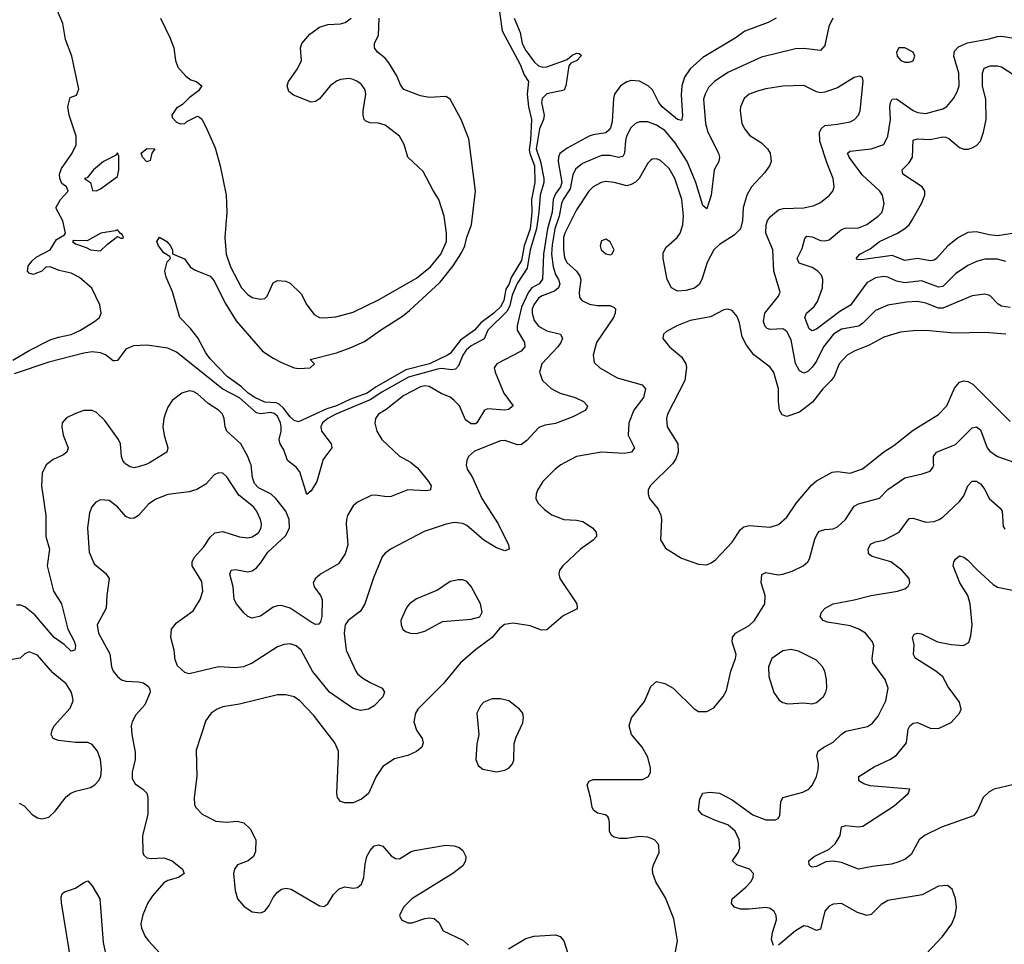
# Model space of a CAD drawing. Header units: inches. Extents: x 1834610 to 2027685, y 642842 to 774116.
# Tile 314 of 632: x 1943526 to 1948203, y 677713 to 682103. Entities that reach past the tile are written whole.
import ezdxf

# ---------------------------------------------------------------- set-up
doc = ezdxf.new("R2010")
doc.units = ezdxf.units.IN
doc.header["$MEASUREMENT"] = 0
doc.layers.add('B9647', color=7, linetype='Continuous')
doc.layers.add('B9648', color=7, linetype='Continuous')

msp = doc.modelspace()

# ---------------------------------------------------------------- linework, layer by layer
at = {"layer": 'B9647', "color": 5}
for points, elevation in [([(1943664.7, 680000), (1943650.8, 679989.2), (1943632.7, 679950), (1943628.8, 679890), (1943650.2, 679750), (1943649.3, 679650), (1943667.2, 679590), (1943655.9, 679510), (1943685.7, 679390), (1943723.5, 679330), (1943754.5, 679210), (1943785.4, 679150), (1943791, 679129), (1943786.8, 679110), (1943770, 679104.4), (1943736.9, 679136.9), (1943690, 679170.6), (1943597.7, 679277.7), (1943550, 679316.3), (1943530, 679323.9), (1943510, 679322.9)], 320), ([(1945647.4, 680000), (1945646, 679990), (1945651.7, 679970), (1945677.2, 679930), (1945720.5, 679830), (1945798.8, 679710), (1945847.7, 679610), (1945850, 679589), (1945830, 679580.9), (1945790, 679595.1), (1945730, 679632.1), (1945650, 679702.6), (1945630, 679711.9), (1945590, 679716.5), (1945552.1, 679707.9), (1945447.4, 679672.6), (1945290, 679591), (1945261.1, 679570), (1945246.7, 679553.3), (1945206.1, 679453.9), (1945165.4, 679330), (1945144.2, 679295.8), (1945085.5, 679250), (1945071.4, 679230), (1945067, 679190), (1945075.6, 679110), (1945122, 679010), (1945130, 678997.4), (1945156.2, 678976.2), (1945190, 678955.8), (1945248, 678930), (1945258.7, 678910), (1945250, 678887.6), (1945210, 678846), (1945182.8, 678830), (1945144.2, 678824.2), (1945110, 678833.7), (1944998, 678910), (1944916.5, 679010), (1944862.2, 679110), (1944839.6, 679130), (1944810, 679140.3), (1944782.5, 679137.5), (1944750, 679126), (1944630, 679048.2), (1944588.9, 679031.1), (1944550, 679025.6), (1944469.5, 679030.5), (1944330, 678998.3), (1944310, 679003.5), (1944275.6, 679035.6), (1944263.7, 679063.7), (1944258.7, 679110), (1944244.2, 679170), (1944247.1, 679210), (1944270, 679240.3), (1944350, 679297), (1944382.9, 679350), (1944394.9, 679390), (1944390, 679436.2), (1944345, 679510), (1944344.1, 679530), (1944353.8, 679550), (1944399.9, 679600.1), (1944430, 679646.3), (1944453.2, 679666.8), (1944490, 679673.2), (1944570, 679648.5), (1944610, 679643.5), (1944630, 679648.4), (1944650, 679660.2), (1944661.7, 679670), (1944672.9, 679690), (1944674.4, 679710), (1944669, 679730), (1944651.2, 679771.2), (1944636.2, 679790), (1944566.1, 679846.1), (1944510, 679933.6), (1944490, 679949.6), (1944470, 679951.8), (1944450, 679942), (1944410, 679898.4), (1944367.6, 679872.4), (1944330, 679861.7), (1944230, 679849.8), (1944172.9, 679827.1), (1944137.1, 679802.9), (1944090, 679748.6), (1944070, 679736.1), (1944050, 679735.3), (1944030, 679745.3), (1943990.6, 679790.6), (1943950, 679821.1), (1943910, 679824.2), (1943887.6, 679812.4), (1943868.2, 679790), (1943857.7, 679762.3), (1943848, 679690), (1943855.9, 679575.9), (1943879.1, 679519.1), (1943934.5, 679474.5), (1943950.2, 679450), (1943939.1, 679370), (1943936.1, 679310), (1943894.2, 679230), (1943899.7, 679190), (1943953.1, 679093.1), (1943962.2, 679030), (1943970.2, 679010), (1943990, 678985.5), (1944009.6, 678969.6), (1944030, 678963), (1944090, 678959.7), (1944114.1, 678954.1), (1944136.7, 678936.7), (1944143.4, 678923.4), (1944145.3, 678910), (1944120.3, 678850), (1944077.8, 678802.2), (1944060.2, 678770), (1944055.6, 678750), (1944057.5, 678710), (1944074.6, 678625.4), (1944074, 678590), (1944060.3, 678530), (1944060.3, 678500.3), (1944074.6, 678474.6), (1944110.5, 678450), (1944130, 678430.5), (1944134.9, 678410), (1944134.9, 678330), (1944109, 678230), (1944110.4, 678150), (1944115.8, 678135.8), (1944130, 678124.4), (1944150, 678120.3), (1944210, 678123.2), (1944250, 678110.3), (1944299.1, 678070), (1944307.3, 678050), (1944280.7, 678030), (1944230, 678016.1), (1944210, 678005.7), (1944157.2, 677942.8), (1944134.3, 677910), (1944110, 677853.2), (1944100.9, 677810), (1944103.6, 677790), (1944121.1, 677750), (1944137, 677730), (1944191.5, 677671.5)], 340), ([(1944141.5, 680000), (1944130, 679993.1), (1944090, 679979.7), (1944070, 679976.4), (1944050, 679979.7), (1944030, 679992.8), (1944024.1, 680000)], 320), ([(1946114.2, 680000), (1946095.5, 679990), (1946068.4, 679970), (1946010.4, 679910), (1945985.5, 679870), (1945979.1, 679850), (1945977.3, 679830), (1945987.3, 679810), (1946017.7, 679777.7), (1946052.7, 679752.7), (1946110, 679730.3), (1946170, 679727.9), (1946200.2, 679720.2), (1946246.4, 679690), (1946263.1, 679670), (1946265.7, 679650), (1946250, 679631.5), (1946190.1, 679589.9), (1946104.9, 679510), (1946090.3, 679490), (1946086.3, 679470), (1946091.7, 679450), (1946171.5, 679330), (1946174, 679310), (1946170, 679304.5), (1946106.5, 679273.5), (1946030, 679206), (1946004.5, 679204.5), (1945950, 679225.1), (1945870, 679238.4), (1945828.5, 679231.5), (1945805.8, 679214.2), (1945770.4, 679169.6), (1945690, 679111.5), (1945619.6, 679050), (1945536.5, 678950), (1945416.5, 678830), (1945406.2, 678810), (1945398, 678770), (1945410, 678730.5), (1945437.4, 678690), (1945442.8, 678670), (1945436.1, 678650), (1945410, 678628.2), (1945370, 678609.8), (1945306.5, 678593.5), (1945250, 678557.7), (1945218.5, 678510), (1945182.6, 678430), (1945150, 678403.1), (1945110, 678385.7), (1945070, 678384.7), (1945050, 678392), (1945035.6, 678410), (1945031.3, 678431.3), (1945040.6, 678610), (1945039.4, 678630), (1945023.1, 678670), (1944920.5, 678800.5), (1944855.8, 678870), (1944828.8, 678888.8), (1944790, 678898.3), (1944750, 678897.4), (1944570, 678853.1), (1944490, 678840.9), (1944463, 678830), (1944434.9, 678810), (1944410, 678776), (1944364.2, 678635.8), (1944366.7, 678510), (1944354.6, 678410), (1944356.7, 678376.7), (1944362.3, 678362.3), (1944391.8, 678331.8), (1944457.2, 678297.2), (1944507.3, 678292.7), (1944558.6, 678298.6), (1944590, 678290.4), (1944620.9, 678260.9), (1944647.4, 678210), (1944645.8, 678154.2), (1944636.5, 678130), (1944610.2, 678109.8), (1944560.4, 678090), (1944545.3, 678070), (1944541.5, 678050), (1944548.9, 677968.9), (1944560.5, 677930), (1944590, 677894), (1944630, 677868), (1944670, 677863), (1944690, 677870.6), (1944710, 677897.3), (1944730, 677936.3), (1944750, 677960.5), (1944770, 677974.9), (1944790, 677980.4), (1944815.8, 677975.8), (1944950, 677895.5), (1944970, 677892.7), (1944990, 677905.5), (1945016.3, 677950), (1945043, 677977), (1945070, 677985.7), (1945110, 677980.3), (1945130, 677983.1), (1945150, 677999.1), (1945160.4, 678030), (1945166.2, 678093.8), (1945175.1, 678130), (1945190, 678159.1), (1945210, 678180.5), (1945217.2, 678182.8), (1945230, 678186), (1945250, 678179.3), (1945290, 678133.4), (1945310, 678120.4), (1945330, 678119.5), (1945385.5, 678154.5), (1945400.6, 678159.4), (1945550, 678184.4), (1945590, 678181.6), (1945613.3, 678173.3), (1945630, 678158.8), (1945644.9, 678130), (1945643, 678110), (1945630, 678086.6), (1945583, 678050), (1945388.9, 677930), (1945349.2, 677890), (1945330.4, 677850), (1945338.8, 677830), (1945370, 677815.8), (1945390, 677815.3), (1945450, 677836.5), (1945470, 677839.5), (1945495.1, 677835.1), (1945516.2, 677816.2), (1945536.7, 677776.7), (1945630, 677732.2), (1945657.1, 677710)], 360), ([(1945384.4, 680000), (1945415.7, 679975.7), (1945467.6, 679910), (1945480.3, 679890), (1945479.1, 679880.9), (1945475.5, 679870), (1945454.3, 679865.7), (1945368.9, 679871.1), (1945290, 679840.3), (1945270, 679838.5), (1945213.5, 679846.5), (1945195.9, 679844.1), (1945130, 679812.6), (1945110, 679794.7), (1945083.2, 679750), (1945078.3, 679730), (1945076, 679710), (1945084.1, 679610), (1945072, 679568), (1945039.6, 679520.4), (1944954.6, 679470), (1944930.3, 679450), (1944919.6, 679430), (1944923.6, 679410), (1944954.7, 679370), (1944962.5, 679350), (1944960.7, 679270), (1944955.2, 679244.8), (1944947, 679233), (1944930, 679232.3), (1944910, 679242.2), (1944810, 679309.2), (1944770, 679321.8), (1944750, 679321.1), (1944730, 679313.3), (1944670, 679270.6), (1944630, 679261.9), (1944610, 679270.4), (1944590, 679287.5), (1944555.3, 679330), (1944545, 679350), (1944540.2, 679410), (1944523.8, 679470), (1944529.7, 679490), (1944550, 679493.7), (1944610, 679482), (1944630, 679486.7), (1944650, 679500.8), (1944670, 679522.8), (1944704.1, 679575.9), (1944790, 679654.5), (1944807.1, 679690), (1944805.3, 679730), (1944790, 679770.6), (1944742, 679830), (1944719.4, 679850), (1944660.2, 679880.2), (1944640.7, 679900.7), (1944630.7, 679930), (1944624.5, 679990), (1944620.9, 680000)], 320), ([(1944962.4, 680000), (1944937.1, 679910), (1944910, 679866), (1944890, 679848.5), (1944856.8, 679956.8), (1944839.3, 679979.3), (1944811.4, 680000)], 280), ([(1946636.4, 677650), (1946649.8, 677730), (1946633.5, 677833.5), (1946593.7, 677933.7), (1946546.6, 678010), (1946532.8, 678050), (1946531.3, 678070), (1946536.3, 678090), (1946562.9, 678150), (1946561, 678181), (1946558.4, 678190), (1946540.7, 678210), (1946510, 678222.7), (1946470, 678225.8), (1946410, 678215.9), (1946375.3, 678215.3), (1946350, 678221.3), (1946337, 678230), (1946327, 678250), (1946327.3, 678290), (1946324.5, 678310), (1946318.6, 678318.6), (1946307.6, 678327.6), (1946270, 678335.6), (1946252, 678350), (1946244.1, 678364.1), (1946237.7, 678410), (1946221.3, 678470), (1946231.3, 678488.7), (1946250, 678496), (1946483.6, 678496.4), (1946512.3, 678510), (1946521.6, 678530), (1946522.4, 678550), (1946510, 678601.2), (1946483, 678650), (1946431.1, 678710), (1946420.5, 678750), (1946431, 678789), (1946493.7, 678866.3), (1946523.3, 678936.7), (1946550, 678960.7), (1946590, 678952.4), (1946630.4, 678930), (1946730, 678830.6), (1946750, 678819.1), (1946790, 678819.1), (1946823.3, 678836.7), (1946867, 678890), (1946882.3, 678917.7), (1946903.9, 679010), (1946925.7, 679070), (1946928.3, 679090), (1946909.6, 679150), (1946911.3, 679170), (1946925.6, 679190), (1946990, 679227.4), (1947016.3, 679250), (1947065.4, 679330), (1947067.4, 679370), (1947048.1, 679430), (1947051.2, 679468.8), (1947070, 679478.3), (1947128, 679468), (1947150, 679470.2), (1947194.9, 679485.1), (1947247.3, 679510), (1947269.6, 679530), (1947276.5, 679543.5), (1947302.8, 679637.2), (1947315.4, 679664.6), (1947325.2, 679674.8), (1947350, 679683.6), (1947390, 679686), (1947410, 679695.8), (1947448.5, 679730), (1947490, 679793.7), (1947510, 679804), (1947610, 679831.4), (1947650, 679873), (1947730, 679928.2), (1947813, 679947), (1947850, 679960.3), (1947862.9, 679977.1), (1947867.1, 679990), (1947867, 680000)], 360), ([(1946629.9, 680000), (1946626.1, 679993.9), (1946520.5, 679890), (1946510.5, 679870), (1946510.4, 679850), (1946518, 679830), (1946559.1, 679779.1), (1946571.6, 679751.6), (1946574.9, 679730), (1946570, 679634), (1946593.7, 679593.7), (1946670, 679547.3), (1946750, 679518.8), (1946790, 679514.8), (1946810, 679524), (1946830, 679538.8), (1946910, 679622), (1946950, 679683.1), (1946964.7, 679695.3), (1946990, 679702), (1947090, 679694.4), (1947130, 679707.2), (1947170, 679742), (1947215.3, 679810), (1947286.2, 679893.8), (1947310, 679913.8), (1947385.6, 679954.4), (1947410, 679957.5), (1947470, 679950.1), (1947529.4, 679970.6), (1947565.8, 680000)], 380), ([(1947106.9, 677706.9), (1947096.4, 677736.4), (1947101.1, 677770), (1947119.8, 677830), (1947119.3, 677850), (1947109.8, 677869.8), (1947090, 677884), (1947070, 677888.5), (1946990, 677879.4), (1946950, 677879.8), (1946920.9, 677890), (1946907.3, 677907.3), (1946909.7, 677930), (1946975.3, 677984.7), (1946998.4, 678010), (1947009.8, 678030), (1947010.9, 678050), (1946991.6, 678070), (1946932, 678090), (1946911.6, 678110), (1946938.5, 678150), (1946946.6, 678170), (1946942.4, 678210), (1946923.7, 678250), (1946890, 678281.1), (1946830, 678300.6), (1946767, 678330), (1946749.6, 678350), (1946756.1, 678403.9), (1946770, 678430.4), (1946804.6, 678435.4), (1946850, 678430.3), (1946910, 678398.8), (1947008.8, 678328.8), (1947070, 678304.6), (1947116.2, 678303.8), (1947128.6, 678311.4), (1947135.9, 678324.1), (1947140.5, 678390), (1947149.8, 678410.2), (1947244.9, 678435.1), (1947274.5, 678450), (1947291.5, 678470), (1947311.1, 678510), (1947318.9, 678541.1), (1947319.7, 678570), (1947312.2, 678610), (1947318.3, 678630), (1947345.4, 678650), (1947390, 678672.4), (1947428.7, 678711.3), (1947450, 678725), (1947553.2, 678746.8), (1947577.1, 678762.9), (1947604, 678796), (1947639.8, 678870), (1947650.9, 678930), (1947637.2, 678970), (1947578.8, 679050), (1947575, 679070), (1947583.5, 679130), (1947576.8, 679150), (1947543.1, 679190), (1947511.3, 679210), (1947470, 679224.9), (1947362.2, 679242.2), (1947342, 679250), (1947327.6, 679270), (1947334, 679290), (1947352, 679310), (1947390, 679330.3), (1947490, 679348.5), (1947570, 679368.7), (1947695.3, 679390), (1947730, 679401.6), (1947746, 679414), (1947754, 679430), (1947751.3, 679450), (1947715.8, 679490), (1947664.2, 679530), (1947575.3, 679555.3), (1947563.3, 679563.3), (1947558, 679570), (1947556.4, 679590), (1947566.9, 679613.1), (1947590, 679624.4), (1947630, 679632.4), (1947703.1, 679670), (1947750, 679734.9), (1947770, 679736.5), (1947830, 679717.2), (1947870, 679721.2), (1947893, 679730), (1947910, 679740.7), (1947990, 679815.3), (1948010, 679843.1), (1948030, 679890.4), (1948050, 679912.9), (1948070, 679912.8), (1948090, 679900.2), (1948110, 679873.1), (1948130.1, 679830.1), (1948183.4, 679783.4), (1948191.8, 679770), (1948196.4, 679696.4), (1948204.6, 679684.6)], 340), ([(1948248.5, 678471.5), (1948154.8, 678450), (1948130, 678438), (1948102.8, 678410), (1948074.2, 678345.8), (1948056.1, 678323.9), (1947903.6, 678270), (1947823.1, 678230), (1947798.9, 678210), (1947760.1, 678139.9), (1947730, 678116.5), (1947697.4, 678102.6), (1947666.9, 678093.1), (1947576.9, 678083.1), (1947510, 678069.8), (1947430, 678101.9), (1947390, 678108.5), (1947355.2, 678104.8), (1947310, 678083.1), (1947290, 678079.6), (1947283.3, 678083.3), (1947275.1, 678090), (1947274.5, 678110), (1947298.7, 678130), (1947370, 678165.2), (1947399.2, 678190), (1947422.3, 678230), (1947430, 678270.3), (1947450, 678277.2), (1947510, 678270.8), (1947530, 678274.3), (1947679.7, 678370), (1947746.6, 678430), (1947753.2, 678450), (1947565.7, 678465.7), (1947535.6, 678475.6), (1947511.2, 678490), (1947511.3, 678510), (1947583.6, 678556.4), (1947659.2, 678590), (1947690, 678611.7), (1947738.1, 678670), (1947745.7, 678734.3), (1947753.1, 678750), (1947770, 678763.8), (1947790, 678766), (1947850, 678738.9), (1947890, 678738.3), (1947950, 678766.8), (1947989.8, 678810), (1947997.2, 678830), (1947990, 678862.9), (1947935.6, 678935.6), (1947910, 678983.5), (1947877.8, 679010), (1947781.7, 679070), (1947776.9, 679076.9), (1947771.6, 679090), (1947774.9, 679134.9), (1947766.6, 679170), (1947773.9, 679186.1), (1947790, 679190.9), (1947810, 679186.8), (1947884.9, 679150), (1947950, 679137), (1948008.7, 679131.3), (1948033.3, 679146.7), (1948042.8, 679177.2), (1948050.5, 679230), (1948041.1, 679330), (1948029.9, 679369.9), (1947990.7, 679430), (1947958.9, 679510), (1947962.4, 679530), (1947970, 679542), (1947990, 679557.1), (1948010, 679552), (1948030, 679537.8), (1948072.2, 679492.2), (1948150, 679421.2), (1948170, 679409.3), (1948264.7, 679390)], 320), ([(1943523.4, 678383.4), (1943547.3, 678370), (1943584.9, 678330), (1943610, 678314), (1943631.2, 678308.8), (1943663.5, 678316.5), (1943693.9, 678346.1), (1943746.6, 678413.4), (1943768.7, 678431.3), (1943790, 678441.1), (1943861.8, 678458.2), (1943882, 678470), (1943900.7, 678490), (1943911.8, 678510), (1943914.7, 678545.3), (1943909.8, 678590), (1943895.5, 678630), (1943870, 678662.2), (1943850, 678672.1), (1943790, 678670.9), (1943710, 678681.4), (1943685.1, 678690), (1943675.4, 678710), (1943679.7, 678730), (1943689.8, 678750), (1943765.5, 678834.5), (1943779.8, 678870), (1943776.8, 678890), (1943770, 678911.3), (1943747, 678950), (1943682.7, 679002.7), (1943610, 679086), (1943570, 679101.6), (1943550, 679091.8), (1943527.3, 679072.7), (1943490, 679066.2)], 340), ([(1943770, 677628.7), (1943724.2, 677910), (1943723.3, 677936.7), (1943727.3, 677952.7), (1943738.3, 677961.7), (1943790, 677980.2), (1943830, 678007), (1943850, 678014.4), (1943870, 677990.7), (1943906, 677930), (1943921.5, 677721.5), (1943933.2, 677670)], 320), ([(1947831.2, 677668.8), (1947909.5, 677750), (1947953.6, 677810), (1947969.6, 677850), (1947976.2, 677890), (1947971.3, 677931.3), (1947955.1, 677975.1), (1947932.7, 677992.7), (1947890, 677989.4), (1947812.3, 677947.7), (1947650, 677922), (1947617.2, 677902.8), (1947570, 677854.7), (1947550, 677850.8), (1947504.7, 677864.7), (1947430, 677907.1), (1947390, 677903.1), (1947370, 677894.5), (1947350.1, 677869.9), (1947330, 677784.5), (1947310, 677779.1), (1947270, 677797.4), (1947250, 677800.7), (1947210, 677777.8), (1947130, 677709.7)], 340), ([(1945848, 677692), (1945930, 677740.4), (1945970, 677752), (1946070, 677758.4), (1946093.4, 677750), (1946110.3, 677730), (1946128.8, 677670)], 360)]:
    msp.add_lwpolyline(points, dxfattribs=dict(at, elevation=elevation))
for points, elevation in [([(1945630, 679443.6), (1945610, 679443.6), (1945570, 679435.6), (1945510, 679395.1), (1945410, 679353.6), (1945377.1, 679330), (1945365.2, 679314.8), (1945343.7, 679270), (1945336.4, 679250), (1945337.1, 679230), (1945344.9, 679210), (1945358.7, 679198.7), (1945382, 679190), (1945410, 679188.7), (1945450, 679199.5), (1945534.7, 679245.3), (1945670, 679256.4), (1945711.7, 679268.3), (1945722.7, 679290), (1945714.7, 679330), (1945670, 679412), (1945650, 679436.2)], 360), ([(1947190, 679113.7), (1947150, 679106), (1947097.6, 679070), (1947081.7, 679030), (1947084.2, 678984.2), (1947108.3, 678908.3), (1947133, 678873), (1947150, 678861), (1947174.4, 678854.4), (1947250, 678859.5), (1947290, 678855.8), (1947310, 678861.3), (1947343.6, 678890), (1947354.7, 678910), (1947358.9, 678930), (1947357.4, 678970), (1947349.6, 679010), (1947339.6, 679030), (1947310, 679062.9), (1947225.5, 679105.5)], 360), ([(1945810, 678879.5), (1945770, 678878.4), (1945730, 678862.7), (1945714.2, 678845.8), (1945697.1, 678810), (1945706.4, 678710), (1945696.7, 678663.3), (1945693, 678590), (1945702.8, 678562.8), (1945725.3, 678545.3), (1945790, 678533), (1945830, 678540.7), (1945850, 678550.8), (1945866, 678570), (1945873, 678587), (1945874, 678666), (1945883.2, 678696.8), (1945914.8, 678765.2), (1945919.3, 678790), (1945916, 678810), (1945899, 678830), (1945849.4, 678869.4)], 380)]:
    msp.add_lwpolyline(points, close=True, dxfattribs=dict(at, elevation=elevation))
at = {"layer": 'B9648', "color": 5}
for points, elevation in [([(1945795.1, 682210), (1945817.2, 682050), (1945902.8, 681890), (1945921.1, 681841.1), (1945942.8, 681810), (1945936, 681750), (1945942.7, 681690), (1945956.5, 681630), (1945952.2, 681532.2), (1945945.6, 681485.6), (1945948.1, 681468.1), (1945971.1, 681410), (1945972.4, 681330), (1945956.6, 681250), (1945958.1, 681190), (1945950.2, 681110), (1945921.5, 681030), (1945910, 680960.2), (1945860.3, 680879.7), (1945850.3, 680850), (1945835.4, 680824.6), (1945824.9, 680770), (1945810, 680740.1), (1945777.7, 680710), (1945715.9, 680664.1), (1945685.4, 680630), (1945618.8, 680581.2), (1945570, 680518.6), (1945558.5, 680510), (1945472.8, 680470), (1945359.3, 680440.7), (1945219, 680361), (1945175.7, 680330), (1945097.6, 680302.4), (1945030.2, 680270), (1944984.2, 680255.8), (1944850, 680194.8), (1944830, 680200.3), (1944810, 680217.2), (1944779.3, 680259.3), (1944758.5, 680278.5), (1944743.8, 680283.8), (1944690, 680287.8), (1944643.2, 680310), (1944611.4, 680330), (1944579.5, 680359.5), (1944511.1, 680410), (1944430, 680492.7), (1944410, 680521.2), (1944372.5, 680592.5), (1944337.1, 680637.1), (1944286, 680690), (1944250.8, 680810.8), (1944221.6, 680881.6), (1944215.5, 680910), (1944226.5, 680953.5), (1944242, 680970), (1944239, 680979), (1944210, 680996), (1944184.7, 681030), (1944177, 681050), (1944189.7, 681070.3), (1944224, 681050), (1944242, 681030), (1944251.6, 681008.4), (1944251.6, 680991.6), (1944307.9, 680967.9), (1944334.8, 680930), (1944355.6, 680915.6), (1944430, 680886), (1944450, 680863), (1944500.7, 680760.7), (1944554.3, 680674.3), (1944679.1, 680530), (1944730, 680496.4), (1944770, 680476.3), (1944830, 680451), (1944852.3, 680447.7), (1944906, 680450), (1944926, 680470), (1944906, 680490), (1945030, 680521.7), (1945095.2, 680544.8), (1945164, 680576), (1945239.1, 680630), (1945343.5, 680696.5), (1945377.4, 680722.6), (1945522.2, 680857.8), (1945584.6, 680935.4), (1945623.7, 680996.3), (1945640.8, 681030), (1945650, 681070.4), (1945672.2, 681130), (1945690.6, 681290), (1945658.4, 681538.4), (1945623.1, 681630), (1945570, 681726), (1945550, 681739.3), (1945470, 681734), (1945430, 681741.2), (1945350, 681772.7), (1945334.3, 681794.3), (1945317.1, 681837.1), (1945279.4, 681899.4), (1945261.1, 681921.1), (1945226, 681950), (1945211.6, 681970), (1945211.5, 681990), (1945229.9, 682030.1), (1945233.3, 682110)], 260), ([(1943493, 680487), (1943570, 680533.3), (1943670, 680582.7), (1943710, 680596.7), (1943770, 680609.3), (1943811.8, 680628.2), (1943881.4, 680670), (1943904.5, 680690), (1943913.4, 680710), (1943906, 680750), (1943868.4, 680828.4), (1943810, 680879.9), (1943770, 680899.7), (1943712.5, 680912.5), (1943670, 680929.8), (1943650, 680928.2), (1943630, 680909.8), (1943590, 680893.3), (1943570, 680899.3), (1943562, 680910), (1943566.6, 680933.4), (1943583.3, 680956.7), (1943604.4, 680975.6), (1943670, 681010.5), (1943700.8, 681059.2), (1943738, 681082), (1943742.7, 681090), (1943730, 681148), (1943698, 681210), (1943719, 681250), (1943755.3, 681290), (1943748.7, 681310), (1943725.6, 681325.6), (1943715.6, 681350), (1943714.6, 681370), (1943723.7, 681396.3), (1943774.5, 681470), (1943794.5, 681510), (1943793.6, 681550), (1943761.1, 681650), (1943753.6, 681690), (1943766, 681734), (1943795.1, 681744.9), (1943806.8, 681773.2), (1943773.6, 681930), (1943742.5, 682010), (1943730, 682086), (1943705.4, 682145.4)], 280), ([(1944195.2, 682110), (1944239.3, 682019.3), (1944257.6, 681970), (1944265.2, 681910), (1944277.5, 681877.5), (1944314.6, 681834.6), (1944338.6, 681818.6), (1944363.8, 681810), (1944391.3, 681790), (1944374.4, 681765.6), (1944330, 681732.6), (1944298.5, 681701.5), (1944270, 681683.5), (1944247.8, 681650), (1944250, 681638.8), (1944270, 681617), (1944290, 681608.3), (1944310, 681610.6), (1944320.1, 681619.9), (1944370, 681644.9), (1944379.9, 681639.9), (1944390, 681631), (1944410, 681594.5), (1944454.5, 681494.5), (1944478.1, 681410), (1944505.6, 681270), (1944510.1, 681189.9), (1944500.1, 681070), (1944506.9, 680990), (1944527.2, 680930), (1944579.8, 680830), (1944610, 680798), (1944630, 680785.2), (1944670, 680776), (1944690, 680780.4), (1944700.7, 680790), (1944730, 680854.8), (1944750, 680864.4), (1944790, 680862.3), (1944810, 680853.1), (1944862, 680802), (1944889.5, 680749.5), (1944923.9, 680703.9), (1944950, 680690.2), (1944970, 680687.2), (1945026.7, 680693.3), (1945110, 680715.4), (1945230, 680772.6), (1945410, 680876.8), (1945477.3, 680930), (1945526.6, 680990), (1945553.4, 681050), (1945553.6, 681090), (1945542.3, 681170), (1945517.2, 681250), (1945490, 681292.1), (1945442.7, 681382.7), (1945369.8, 681450), (1945351.3, 681511.3), (1945329.9, 681549.9), (1945262.3, 681602.3), (1945230, 681612.3), (1945190, 681614), (1945170, 681621.1), (1945162.2, 681630), (1945156.8, 681650), (1945157.7, 681670), (1945169.8, 681750), (1945166.2, 681770), (1945150, 681795.4), (1945130.6, 681810.6), (1945110, 681819.3), (1945090, 681823.5), (1945050, 681819.5), (1945030, 681811.3), (1945000.2, 681790), (1944950, 681728.5), (1944930, 681715.1), (1944910, 681712.4), (1944825.8, 681745.8), (1944803.3, 681763.3), (1944796.4, 681790), (1944802.7, 681810), (1944844.8, 681870), (1944863.8, 681910), (1944859.8, 681970), (1944865.8, 681990), (1944904.5, 682035.5), (1944950, 682067.5), (1944990, 682080.6), (1945050, 682083.5), (1945071.5, 682090), (1945100.9, 682110)], 280), ([(1945874.3, 682110), (1945902.3, 682042.3), (1945911.8, 681990), (1945930, 681956.8), (1945970, 681903.7), (1945990, 681884.7), (1946010, 681877.8), (1946030, 681880.1), (1946125.7, 681914.3), (1946150, 681935.3), (1946170, 681944.4), (1946182.5, 681942.5), (1946193.8, 681933.8), (1946171.7, 681910), (1946143.4, 681896.6), (1946134.8, 681885.2), (1946119.4, 681790), (1946111.2, 681768.8), (1946030, 681751), (1946007.7, 681730), (1946004.9, 681710), (1946016.5, 681650), (1946013.2, 681630), (1945995.1, 681584.9), (1945979.5, 681490), (1946000, 681430), (1946016, 681350), (1946015.9, 681330), (1945997.2, 681270), (1945992.2, 681190), (1945980.7, 681110), (1945950.3, 681010), (1945935.6, 680924.4), (1945889.2, 680850.8), (1945864.9, 680795.1), (1945854, 680746), (1945840.4, 680719.6), (1945749.8, 680630), (1945731.8, 680588.2), (1945670, 680555.6), (1945645.8, 680534.2), (1945630.5, 680510), (1945610, 680460.6), (1945595.8, 680444.2), (1945578.5, 680441.5), (1945530, 680447.5), (1945510, 680444.5), (1945373.1, 680406.9), (1945245.1, 680334.9), (1945190, 680298.8), (1945027.2, 680230), (1944988.6, 680210), (1944964.1, 680190), (1944955.9, 680170), (1944959.2, 680150), (1945005.5, 680090), (1945007.8, 680070), (1944966.3, 680013.7), (1944962.4, 680000)], 280), ([(1947118.4, 682110), (1947080.5, 682090), (1946970, 682049.8), (1946923.9, 682016.1), (1946770, 681924.3), (1946710.1, 681869.9), (1946683.7, 681830), (1946671.1, 681788.9), (1946667.3, 681747.3), (1946673.7, 681646.3), (1946670, 681624.7), (1946650, 681629.9), (1946578, 681690), (1946562.1, 681710), (1946531.3, 681770), (1946511.6, 681790), (1946470, 681812.2), (1946430, 681815), (1946410, 681809.1), (1946378.8, 681790), (1946350.9, 681750), (1946345.8, 681730), (1946339.3, 681620.7), (1946332.2, 681590), (1946323.2, 681576.8), (1946310, 681566.6), (1946250, 681557.5), (1946230.1, 681549.9), (1946125.9, 681494.1), (1946092, 681468), (1946084.2, 681450), (1946083, 681430), (1946100.2, 681330), (1946094.9, 681310), (1946070, 681276.7), (1946059.9, 681250), (1946055.3, 681190), (1946033, 681110), (1946014, 680990), (1946008.9, 680871.1), (1945993.9, 680850), (1945959, 680830), (1945943.2, 680810), (1945910, 680737.9), (1945889.1, 680650), (1945888.9, 680628.9), (1945923.6, 680570), (1945925.1, 680550), (1945907.8, 680530), (1945791.8, 680470), (1945779, 680450), (1945783.6, 680430), (1945825.7, 680330), (1945870.3, 680270), (1945846.7, 680253.3), (1945830.8, 680250), (1945750, 680256.2), (1945733.4, 680250), (1945697.8, 680190), (1945690, 680184.5), (1945670, 680183.9), (1945643.8, 680203.8), (1945614.1, 680270), (1945590, 680295.1), (1945570, 680311.2), (1945528.2, 680328.2), (1945470, 680361.7), (1945450, 680364.8), (1945430, 680359.6), (1945350, 680318.5), (1945267, 680253), (1945229.2, 680230), (1945215.9, 680210), (1945212.1, 680187.9), (1945222.6, 680150), (1945245.5, 680110), (1945330, 680031.1), (1945381.9, 680001.9), (1945384.4, 680000)], 320), ([(1947387.9, 682110), (1947369.4, 682070.6), (1947350, 681980.9), (1947330, 681957.2), (1947250, 681967.3), (1947210, 681965.8), (1947050, 681925.4), (1946890, 681852.9), (1946825.8, 681810), (1946798.2, 681781.8), (1946780.9, 681750), (1946774.2, 681725.8), (1946783.6, 681610), (1946794.8, 681570), (1946844.7, 681470), (1946850.2, 681450), (1946845.8, 681430), (1946825.1, 681390), (1946810.1, 681269.9), (1946790, 681205.2), (1946770, 681221.6), (1946736.6, 681330), (1946695.8, 681430), (1946638.6, 681518.6), (1946590, 681577.9), (1946550, 681603.2), (1946510, 681617.9), (1946470, 681619.3), (1946450, 681610.5), (1946429.2, 681590.8), (1946408.2, 681550), (1946402.9, 681530), (1946399.2, 681470), (1946390, 681453.3), (1946370, 681448.6), (1946330, 681459.3), (1946290, 681459.3), (1946199.3, 681420.7), (1946165.7, 681394.3), (1946153.8, 681366.2), (1946139.9, 681300.1), (1946106.8, 681250), (1946099.6, 681230), (1946087.6, 681170), (1946068.1, 681110), (1946055, 681035), (1946052.3, 680990), (1946058.9, 680930), (1946070, 680893.4), (1946085.3, 680870), (1946092, 680850), (1946084.6, 680830), (1946065.7, 680814.3), (1946007.9, 680792.1), (1945990, 680780.7), (1945967.7, 680750), (1945960.6, 680730), (1945960.4, 680710), (1945970, 680675.3), (1945990, 680647.6), (1946030, 680626), (1946094.9, 680610), (1946104.7, 680590), (1946096.8, 680570), (1946081.8, 680550), (1946005.4, 680470), (1945995.5, 680430), (1946009, 680390), (1946050, 680352.8), (1946070, 680341.2), (1946093, 680330), (1946163.8, 680310), (1946204.4, 680290), (1946222.4, 680270), (1946219.2, 680260.8), (1946211.9, 680248.1), (1946150, 680216.5), (1946070, 680186.3), (1946022, 680178), (1945992.3, 680167.7), (1945935, 680105), (1945910, 680087), (1945890, 680084.4), (1945830, 680105.6), (1945810, 680103.8), (1945685.4, 680054.6), (1945658, 680030), (1945648.9, 680010), (1945647.4, 680000)], 340), ([(1948210, 680955.2), (1948170, 680966.2), (1948110, 680965.7), (1948070, 680955), (1948030, 680936.8), (1947970, 680897.5), (1947910, 680837.2), (1947890, 680833.4), (1947810, 680863.9), (1947730, 680854.5), (1947690, 680862.2), (1947650, 680880.8), (1947630, 680884.1), (1947590, 680877.5), (1947550, 680854), (1947471.9, 680748.1), (1947421.5, 680718.5), (1947310, 680634.6), (1947290, 680626.4), (1947276.2, 680636.2), (1947254.6, 680690), (1947262.2, 680710), (1947299, 680741), (1947315.1, 680764.9), (1947338.4, 680830), (1947340.7, 680870), (1947333.9, 680890), (1947317, 680910), (1947290, 680926.1), (1947228, 680948), (1947219.4, 680970), (1947242.7, 681017.3), (1947255.3, 681064.7), (1947264.4, 681075.6), (1947290, 681072.6), (1947330, 681055.2), (1947350, 681053.5), (1947370, 681058.9), (1947430, 681106.8), (1947446.2, 681113.8), (1947510, 681116), (1947550, 681131.1), (1947603.5, 681170), (1947621.7, 681190), (1947632, 681230), (1947623.5, 681270), (1947610.8, 681290), (1947527.2, 681367.2), (1947464.9, 681450), (1947457.6, 681470), (1947470, 681479.3), (1947569.5, 681490.5), (1947630, 681511.5), (1947649.4, 681550.6), (1947661.2, 681630), (1947658.8, 681690), (1947661.5, 681710), (1947670, 681725.7), (1947690, 681728.2), (1947770, 681671.6), (1947790, 681662.6), (1947830, 681658.8), (1947910, 681680.2), (1947930, 681691.3), (1947962, 681730), (1947978.7, 681761.3), (1947987.6, 681790), (1947986.8, 681850), (1947963.2, 681930), (1947966.6, 681953.4), (1947985.3, 681974.7), (1948027.1, 681992.9), (1948130, 682012.1), (1948170, 682023.9), (1948190, 682025.3), (1948250, 682016)], 340), ([(1948270, 681093), (1948170, 681078), (1948130, 681082), (1948070, 681095.8), (1948030, 681092.6), (1947984.7, 681070), (1947933.8, 681030), (1947880.2, 680970), (1947870, 680962.4), (1947850, 680957.9), (1947790, 680969.4), (1947730, 680959.9), (1947670, 680984.5), (1947523.7, 680963.7), (1947504.1, 680964.1), (1947498.4, 680970), (1947516.3, 680990), (1947565.2, 681014.8), (1947609, 681050), (1947695.3, 681090), (1947730, 681112.3), (1947750, 681130.1), (1947763.7, 681150), (1947809.4, 681230), (1947825.2, 681270), (1947825.3, 681290), (1947812, 681310), (1947721.3, 681370), (1947718, 681390), (1947750, 681424.4), (1947766.2, 681450), (1947769.2, 681530.8), (1947790, 681538.3), (1947850, 681534.6), (1947910, 681547), (1947925.3, 681545.3), (1947939.3, 681539.3), (1947990, 681496.8), (1948010.7, 681489.3), (1948030.8, 681489.2), (1948050, 681495.3), (1948070, 681506.7), (1948090, 681526.4), (1948104.5, 681570), (1948116.4, 681630), (1948115.5, 681724.5), (1948099.3, 681790), (1948098.4, 681850), (1948106.2, 681873.8), (1948136, 681884), (1948170, 681884.8), (1948190, 681879.7), (1948270, 681827.2)], 320), ([(1948230, 680737.4), (1948190, 680743.7), (1948172.7, 680752.7), (1948133.6, 680793.6), (1948110, 680799.8), (1948050, 680792.2), (1947910, 680733.9), (1947890, 680733.2), (1947830, 680757.7), (1947790, 680765.3), (1947737.5, 680762.5), (1947650, 680748.1), (1947590, 680722.8), (1947530, 680661.9), (1947511.1, 680648.9), (1947430, 680633.4), (1947391.7, 680610), (1947344.5, 680550), (1947310, 680482.5), (1947290, 680454.2), (1947270, 680433.3), (1947250, 680425.1), (1947230, 680436), (1947211.3, 680471.3), (1947190, 680583.5), (1947170, 680623.5), (1947150, 680635.2), (1947090, 680632.8), (1947076.8, 680636.8), (1947066.7, 680646.7), (1947058.7, 680670), (1947064.4, 680710), (1947129.8, 680790), (1947138.5, 680810), (1947107.5, 680910), (1947102.7, 681010), (1947069.8, 681090), (1947071.8, 681130), (1947078, 681150), (1947091.3, 681168.7), (1947130, 681200.3), (1947152.4, 681207.6), (1947250.5, 681209.5), (1947299.3, 681220.7), (1947330, 681236), (1947371.5, 681270), (1947388, 681290), (1947393.7, 681310), (1947389.7, 681350), (1947360.4, 681420.4), (1947326.5, 681526.5), (1947325, 681570), (1947333.7, 681586.3), (1947350, 681600.6), (1947410, 681606.7), (1947470, 681619.1), (1947490.7, 681629.3), (1947509.7, 681650), (1947518.5, 681670), (1947531.5, 681811.5), (1947529.1, 681829.1), (1947516, 681836), (1947490, 681829.4), (1947410, 681779.7), (1947350, 681759.1), (1947330, 681756.4), (1947310, 681761.1), (1947250, 681791.1), (1947150, 681788.5), (1947070, 681775.9), (1947030, 681764.8), (1946990.4, 681750), (1946966.7, 681730), (1946950.2, 681690), (1946948.1, 681670), (1946956.5, 681610), (1946970, 681583.8), (1946993.7, 681553.7), (1947050, 681518.3), (1947078.3, 681490), (1947090.2, 681470), (1947094.7, 681430), (1947086.9, 681410), (1947064.1, 681375.9), (1947001.5, 681310), (1946979.6, 681270), (1946962.3, 681210), (1946958.9, 681150), (1946948.9, 681110), (1946920, 681080), (1946850, 681036.3), (1946823, 681010), (1946791.8, 680950), (1946766.5, 680870), (1946753.1, 680846.9), (1946731.2, 680828.8), (1946690, 680817.7), (1946650, 680814.6), (1946622.2, 680830), (1946600.8, 680870), (1946582.7, 680970), (1946582.8, 680997.2), (1946596, 681024), (1946648.8, 681070), (1946662.4, 681090), (1946675.3, 681130), (1946679, 681170), (1946670.4, 681250), (1946637.1, 681350), (1946610, 681396.8), (1946570, 681435.6), (1946550, 681442.6), (1946530, 681440.5), (1946524.2, 681435.8), (1946510, 681422.4), (1946467.4, 681350), (1946450, 681332), (1946430, 681320.2), (1946410, 681315.3), (1946350, 681331.2), (1946310, 681334.5), (1946288.4, 681330), (1946250, 681310.6), (1946229.4, 681290), (1946170, 681200.4), (1946114.9, 681090), (1946109.4, 681070), (1946108.8, 681010), (1946113.7, 680973.7), (1946125, 680950), (1946169.7, 680909.7), (1946186.2, 680886.2), (1946191.2, 680868.8), (1946183.8, 680810), (1946185.4, 680785.4), (1946195.5, 680770), (1946232.1, 680752.1), (1946270, 680746.7), (1946330, 680747.1), (1946350, 680737.4), (1946355.5, 680730), (1946354.5, 680710), (1946345.8, 680690), (1946265.8, 680570), (1946250.2, 680510), (1946255.1, 680475.1), (1946281.6, 680450), (1946363.7, 680403.7), (1946483, 680370), (1946499, 680350), (1946488.4, 680310), (1946443.5, 680250), (1946418.6, 680190), (1946416.6, 680130), (1946446, 680070), (1946432, 680050), (1946396.5, 680043.5), (1946289.3, 680050.7), (1946170, 680029.7), (1946114.2, 680000)], 360), ([(1948210, 680610.5), (1948110, 680618.5), (1947964.8, 680615.2), (1947830, 680627.5), (1947770, 680626.6), (1947710, 680619.4), (1947630, 680596.5), (1947561.3, 680558.7), (1947490, 680529.8), (1947456.9, 680510), (1947418.8, 680470), (1947394.4, 680410), (1947380.9, 680390), (1947340.9, 680350), (1947292.1, 680287.9), (1947230, 680240.5), (1947170, 680219.5), (1947147.3, 680227.3), (1947135, 680250), (1947129.2, 680290), (1947129.9, 680350), (1947107.8, 680427.8), (1947090, 680453.3), (1947012.7, 680512.7), (1946977.5, 680557.5), (1946956.9, 680596.9), (1946944.2, 680664.2), (1946933.6, 680693.6), (1946910, 680722), (1946890, 680729.5), (1946870, 680725.6), (1946806.8, 680693.2), (1946710, 680675.3), (1946647.3, 680650), (1946597.3, 680622.7), (1946584, 680610), (1946580.7, 680590), (1946612.4, 680550), (1946670, 680503.1), (1946689.2, 680470), (1946692.4, 680452.4), (1946685, 680390), (1946603.2, 680230), (1946598, 680210), (1946601.5, 680170), (1946651.1, 680090), (1946653, 680050), (1946641.6, 680018.4), (1946629.9, 680000)], 380), ([(1944811.4, 680000), (1944798, 680010), (1944780.5, 680060.5), (1944763.2, 680090), (1944757.6, 680110), (1944767.8, 680150), (1944768.2, 680170), (1944764.3, 680190), (1944750, 680220.8), (1944734.1, 680234.1), (1944718, 680238), (1944670, 680232.8), (1944650, 680236.6), (1944570, 680308.5), (1944490, 680348.7), (1944270, 680525.5), (1944230, 680544.6), (1944130, 680558), (1944065.6, 680554.4), (1944030, 680538.5), (1943990, 680484.8), (1943976.7, 680483.3), (1943970, 680483), (1943932.9, 680512.9), (1943910, 680522.4), (1943870, 680525.7), (1943830, 680519.4), (1943663.3, 680476.7), (1943498.8, 680421.2)], 280), ([(1947565.8, 680000), (1947630, 680051.8), (1947677.6, 680082.4), (1947770, 680155.3), (1947890, 680228.3), (1947929.9, 680270.1), (1947966.2, 680353.8), (1947990, 680383.2), (1948010, 680389.2), (1948030, 680385.2), (1948052.4, 680372.4), (1948230, 680195.3)], 380), ([(1944620.9, 680000), (1944609.8, 680030.2), (1944575.7, 680090), (1944509.9, 680149.9), (1944501.2, 680170), (1944496.7, 680210), (1944489, 680230), (1944469.5, 680249.5), (1944421.1, 680281.1), (1944370, 680326.5), (1944350, 680338.4), (1944330, 680342), (1944296.4, 680330), (1944250, 680295.6), (1944230, 680263.7), (1944216.9, 680230), (1944210.2, 680209.8), (1944206.3, 680170), (1944211.9, 680130), (1944229.2, 680070), (1944224.9, 680050), (1944141.5, 680000)], 320), ([(1944024.1, 680000), (1944016, 680010), (1944009.8, 680030), (1944004.8, 680090), (1943995, 680110), (1943930, 680199.7), (1943890, 680239.1), (1943870, 680248.3), (1943830, 680248.2), (1943790, 680234.3), (1943747.4, 680212.6), (1943727.2, 680190), (1943726, 680170), (1943732.9, 680130), (1943755.3, 680070), (1943750.3, 680050), (1943730, 680035.6), (1943684.5, 680015.5), (1943664.7, 680000)], 320), ([(1947867, 680000), (1947866.8, 680030), (1947880.5, 680050), (1947970, 680085.8), (1948050, 680166), (1948070, 680170.3), (1948090, 680155.6), (1948121.6, 680070), (1948134.3, 680054.3), (1948170, 680029.3), (1948257.4, 680000)], 360)]:
    msp.add_lwpolyline(points, dxfattribs=dict(at, elevation=elevation))
for points, elevation in [([(1947702, 681970), (1947691.1, 681948.9), (1947694, 681930), (1947710.8, 681910), (1947730, 681902), (1947750, 681901.3), (1947770, 681908.5), (1947776.9, 681930), (1947769.2, 681950), (1947730, 681969.2)], 360), ([(1944130, 681428.7), (1944109.3, 681450), (1944102, 681470), (1944130, 681491.6), (1944166.8, 681490), (1944153.4, 681470), (1944144.7, 681435.3)], 260), ([(1943990.9, 681470.9), (1943980.7, 681459.3), (1943923, 681430), (1943876, 681390), (1943846.8, 681353.2), (1943834, 681350), (1943862, 681330), (1943872, 681292), (1943890, 681291.3), (1943910, 681300.7), (1943990, 681359.1), (1943997.2, 681390), (1943996.1, 681456.1)], 280), ([(1943990, 681106), (1943979.8, 681100.2), (1943911.3, 681090), (1943846.2, 681053.8), (1943785.1, 681054.9), (1943776, 681050), (1943790, 681038.8), (1943842, 681022), (1943862, 681010), (1943910, 681006.8), (1943942, 681038), (1943990, 681074), (1944005.4, 681065.4), (1944013.6, 681066.4), (1944018, 681070), (1944010, 681086), (1944006, 681086)], 280), ([(1946310, 681061.2), (1946290, 681053.2), (1946282.8, 681030), (1946287.3, 681010), (1946310, 680991.3), (1946330, 680986.8), (1946338, 680990), (1946348.7, 681010), (1946330, 681048.7)], 380)]:
    msp.add_lwpolyline(points, close=True, dxfattribs=dict(at, elevation=elevation))

doc.saveas('drawing.dxf')
